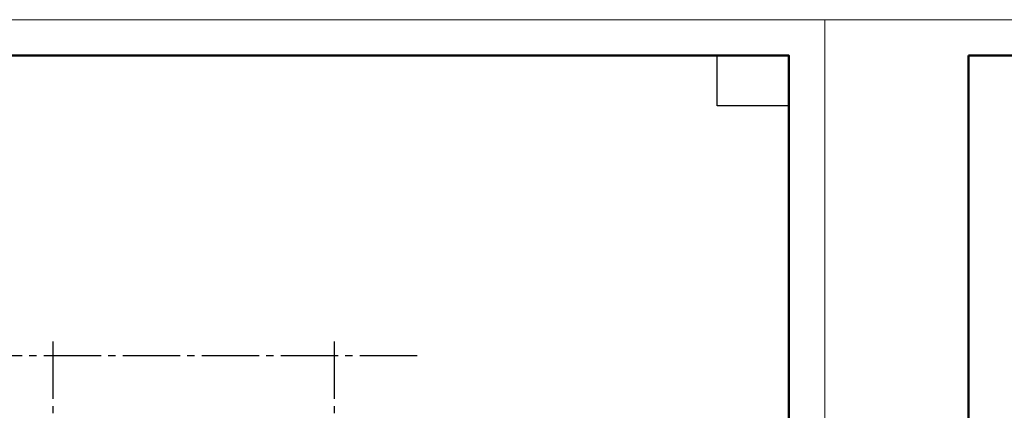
# Model space of a CAD drawing. Header units: millimetres. Extents: x 40580 to 1930067, y -240640 to 81020.
# Tile 621 of 656: x 1576140 to 1589850, y -215282 to -209850. Entities that reach past the tile are written whole.
import ezdxf

# ---------------------------------------------------------------- set-up
doc = ezdxf.new("R2010")
doc.units = ezdxf.units.MM
doc.linetypes.add('______5', pattern=[1100, 800, -100, 100, -100])
doc.linetypes.add('CENTER', pattern=[2, 1.25, -0.25, 0.25, -0.25])
doc.layers.add('Standard', color=7, linetype='Continuous', lineweight=25)
doc.layers.add('ОСИ', color=7, linetype='CENTER', lineweight=15)

msp = doc.modelspace()

# ---------------------------------------------------------------- linework, layer by layer
at = {"layer": 'Standard', "color": 7, "linetype": 'Continuous', "lineweight": 13, "transparency": 33554687}
for points in [[(1545350, -239549.7), (1587350, -239549.7), (1587350, -209849.7), (1545350, -209849.7), (1545350, -239549.7)], [(1587350, -239549.7), (1629350, -239549.7), (1629350, -209849.7), (1587350, -209849.7), (1587350, -239549.7)]]:
    msp.add_lwpolyline(points, close=True, dxfattribs=at)
at = {"layer": 'Standard', "color": 7, "linetype": 'Continuous', "lineweight": 50, "transparency": 33554687}
for points in [[(1547350, -210349.7), (1586850, -210349.7), (1586850, -239049.7), (1547350, -239049.7), (1547350, -210349.7)], [(1589350, -210349.7), (1628850, -210349.7), (1628850, -239049.7), (1589350, -239049.7), (1589350, -210349.7)]]:
    msp.add_lwpolyline(points, close=True, dxfattribs=at)
at = {"layer": 'Standard', "color": 7, "linetype": 'Continuous', "lineweight": 25, "transparency": 33554687}
msp.add_lwpolyline([(1586850, -210349.7), (1586850, -211049.7), (1585850, -211049.7), (1585850, -210349.7), (1586850, -210349.7)], close=True, dxfattribs=at)
at = {"layer": 'ОСИ', "color": 8, "linetype": '______5', "lineweight": -3, "transparency": 33554687}
for p, q in [((1576600.5, -214323.4), (1576600.5, -224023.4)), ((1580520.5, -214323.4), (1580520.5, -224023.4)), ((1581674.2, -214523.4), (1554130.7, -214523.4))]:
    msp.add_line(p, q, dxfattribs=at)

doc.saveas('drawing.dxf')
